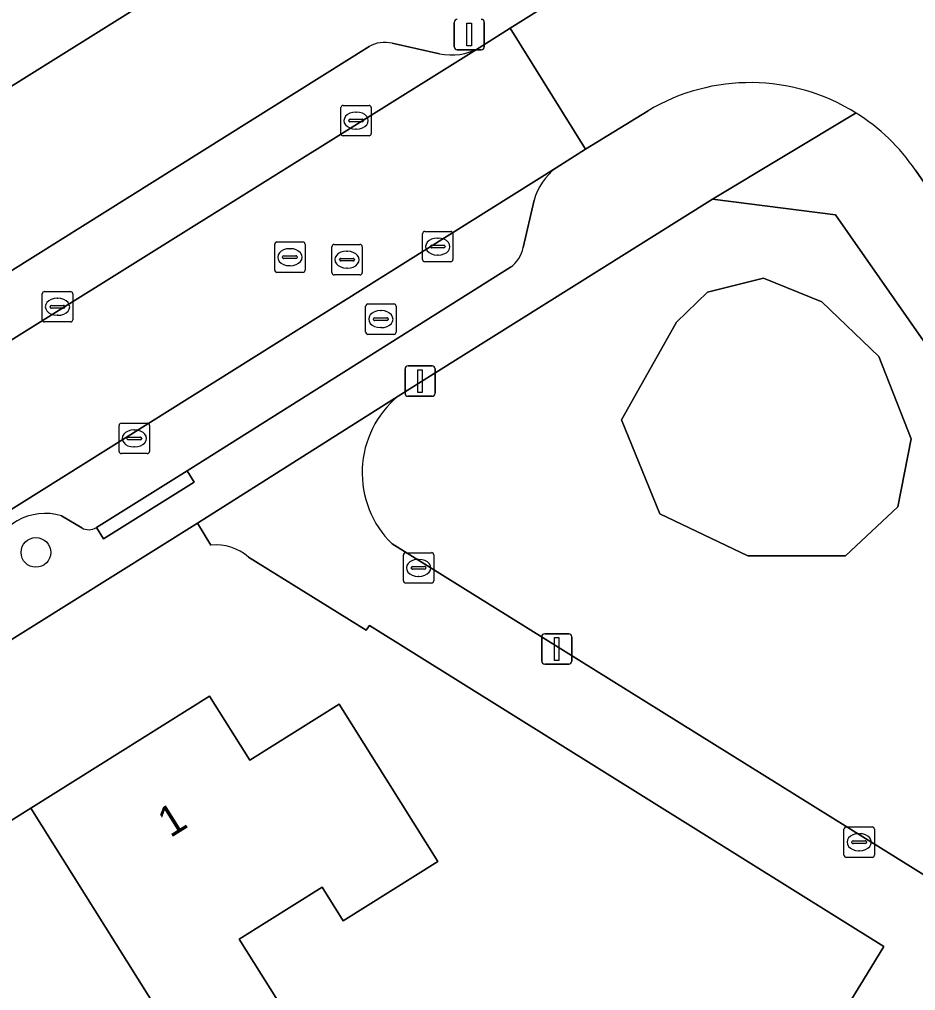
# Model space of a CAD drawing. Extents: x 159352 to 160617, y 385888 to 387323.
# Drawn here: x 159892.59 to 159922.1, y 386161.23 to 386193.21 of the extents above; entities that cross this region are included whole.
import ezdxf

# ---------------------------------------------------------------- set-up
doc = ezdxf.new("R2010")
doc.units = 0
for name, color, linetype in [('IMGEO_Boom', 7, 'Continuous'), ('IMGEO_Erf', 7, 'Continuous'), ('IMGEO_Groenvoorziening', 7, 'Continuous'), ('IMGEO_Kolk', 7, 'Continuous'), ('IMGEO_Lichtmast', 7, 'Continuous'), ('IMGEO_Pand', 7, 'Continuous'), ('IMGEO_Pand_nummerreeks', 7, 'Continuous'), ('IMGEO_Parkeervlak_open', 7, 'Continuous'), ('IMGEO_Rijbaan_lokaal_open', 7, 'Continuous'), ('IMGEO_Rioolput', 7, 'Continuous'), ('IMGEO_Voetpad_open', 7, 'Continuous')]:
    doc.layers.add(name, color=color, linetype=linetype)

msp = doc.modelspace()

# ---------------------------------------------------------------- linework, layer by layer
at = {"layer": 'IMGEO_Boom'}
msp.add_circle((159893.135, 386175.659), 0.489, dxfattribs=at)
at = {"layer": 'IMGEO_Erf'}
for points in [[(159898.899, 386175.898), (159898.457, 386176.619), (159857.761, 386151.157), (159857.246, 386148.607), (159869.341, 386129.146), (159872.146, 386130.889), (159870.235, 386133.94), (159875.321, 386137.125), (159878.306, 386138.994), (159877.173, 386140.803), (159882.231, 386143.974), (159885.469, 386138.81), (159886.292, 386139.546), (159883.214, 386144.455), (159886.794, 386146.7), (159888.431, 386144.089), (159890.606, 386145.45), (159893.514, 386147.27), (159891.873, 386149.892), (159894.719, 386151.673)], [(159894.719, 386151.673), (159897.472, 386153.395), (159899.19, 386150.646), (159902.198, 386152.528), (159905.839, 386154.806), (159907.401, 386152.31), (159903.763, 386150.034), (159903.56, 386150.357), (159901.128, 386148.835), (159902.313, 386146.942), (159904.513, 386148.252), (159916.642, 386155.476), (159920.506, 386161.777), (159921.061, 386162.682), (159904.122, 386173.254), (159904.012, 386173.093), (159900.14, 386175.506)]]:
    msp.add_lwpolyline(points, dxfattribs=at)
msp.add_lwpolyline([(159879.59, 386150.235), (159880.565, 386148.68), (159874.585, 386144.932), (159873.286, 386147.004), (159867.629, 386143.458), (159864.075, 386149.131), (159869.73, 386152.674), (159875.711, 386156.422), (159881.466, 386160.028), (159887.22, 386163.634), (159892.974, 386167.239), (159898.855, 386170.924), (159900.178, 386168.813), (159903.127, 386170.661), (159906.377, 386165.476), (159903.259, 386163.522), (159902.564, 386164.631), (159899.832, 386162.919), (159901.572, 386160.144), (159898.594, 386158.278), (159899.279, 386157.186), (159893.523, 386153.579), (159891.099, 386157.447), (159885.345, 386153.841)], close=True, dxfattribs=at)
msp.add_arc((159899.06, 386174.247), 1.658, 49.367, 95.573, dxfattribs=at)
at = {"layer": 'IMGEO_Groenvoorziening'}
msp.add_lwpolyline([(159904.863, 386175.937), (159939.355, 386154.471), (159940.19, 386155.797), (159940.626, 386156.491), (159937.142, 386161.478), (159936.608, 386162.243), (159919.465, 386186.776), (159915.414, 386187.292), (159906.222, 386181.533), (159905.065, 386180.808)], dxfattribs=at)
for points in [[(159921.525, 386177.16), (159921.956, 386179.397), (159920.897, 386182.105), (159919.014, 386183.91), (159917.092, 386184.695), (159915.248, 386184.224), (159914.228, 386183.243), (159912.424, 386180.025), (159913.679, 386176.924), (159916.582, 386175.551), (159919.794, 386175.551)], [(159919.794, 386175.551), (159916.582, 386175.551), (159913.679, 386176.924), (159912.424, 386180.025), (159914.228, 386183.243), (159915.248, 386184.224), (159917.092, 386184.695), (159919.014, 386183.91), (159920.897, 386182.105), (159921.956, 386179.397), (159921.525, 386177.16)]]:
    msp.add_lwpolyline(points, close=True, dxfattribs=at)
msp.add_arc((159907.17, 386178.281), 3.289, 129.7969, 225.4537, dxfattribs=at)
at = {"layer": 'IMGEO_Kolk'}
for p, q in [((159903.18, 386189.453), (159903.18, 386190.305)), ((159903.255, 386190.379), (159904.107, 386190.379)), ((159903.668, 386190.159), (159903.693, 386190.159)), ((159904.181, 386190.305), (159904.181, 386189.453)), ((159903.439, 386189.873), (159903.439, 386189.885)), ((159903.877, 386189.836), (159903.479, 386189.836)), ((159903.482, 386189.922), (159903.88, 386189.922)), ((159903.923, 386189.885), (159903.923, 386189.873)), ((159903.691, 386189.599), (159903.666, 386189.599)), ((159904.107, 386189.379), (159903.255, 386189.379)), ((159905.869, 386185.303), (159905.869, 386186.155)), ((159905.944, 386186.229), (159906.796, 386186.229)), ((159906.357, 386186.009), (159906.382, 386186.009)), ((159906.87, 386186.155), (159906.87, 386185.303)), ((159906.128, 386185.723), (159906.128, 386185.735)), ((159906.566, 386185.686), (159906.168, 386185.686)), ((159906.171, 386185.772), (159906.569, 386185.772)), ((159906.612, 386185.735), (159906.612, 386185.723)), ((159906.38, 386185.449), (159906.355, 386185.449)), ((159906.796, 386185.229), (159905.944, 386185.229)), ((159893.346, 386183.321), (159893.346, 386184.173)), ((159893.421, 386184.247), (159894.273, 386184.247)), ((159894.347, 386184.173), (159894.347, 386183.321)), ((159893.648, 386183.79), (159894.046, 386183.79)), ((159893.834, 386184.027), (159893.859, 386184.027)), ((159893.605, 386183.741), (159893.605, 386183.753)), ((159894.043, 386183.704), (159893.645, 386183.704)), ((159893.857, 386183.467), (159893.832, 386183.467)), ((159894.089, 386183.753), (159894.089, 386183.741)), ((159894.273, 386183.247), (159893.421, 386183.247)), ((159895.876, 386178.987), (159895.876, 386179.839)), ((159895.951, 386179.913), (159896.803, 386179.913)), ((159896.364, 386179.693), (159896.389, 386179.693)), ((159896.877, 386179.839), (159896.877, 386178.987)), ((159896.135, 386179.407), (159896.135, 386179.419)), ((159896.573, 386179.37), (159896.175, 386179.37)), ((159896.178, 386179.456), (159896.576, 386179.456)), ((159896.619, 386179.419), (159896.619, 386179.407)), ((159896.387, 386179.133), (159896.362, 386179.133)), ((159896.803, 386178.913), (159895.951, 386178.913)), ((159905.238, 386174.724), (159905.238, 386175.576)), ((159905.313, 386175.65), (159906.165, 386175.65)), ((159906.239, 386175.576), (159906.239, 386174.724)), ((159905.497, 386175.144), (159905.497, 386175.156)), ((159905.54, 386175.193), (159905.938, 386175.193)), ((159905.726, 386175.43), (159905.751, 386175.43)), ((159905.981, 386175.156), (159905.981, 386175.144)), ((159905.935, 386175.107), (159905.537, 386175.107)), ((159905.749, 386174.87), (159905.724, 386174.87)), ((159906.165, 386174.65), (159905.313, 386174.65)), ((159919.747, 386165.69), (159919.747, 386166.542)), ((159919.822, 386166.616), (159920.674, 386166.616)), ((159920.748, 386166.542), (159920.748, 386165.69)), ((159920.235, 386166.396), (159920.26, 386166.396)), ((159920.006, 386166.11), (159920.006, 386166.122)), ((159920.444, 386166.073), (159920.046, 386166.073)), ((159920.049, 386166.159), (159920.447, 386166.159)), ((159920.49, 386166.122), (159920.49, 386166.11)), ((159920.674, 386165.616), (159919.822, 386165.616)), ((159920.258, 386165.836), (159920.233, 386165.836))]:
    msp.add_line(p, q, dxfattribs=at)
for points in [[(159903.18, 386189.453), (159903.18, 386190.305)], [(159903.255, 386190.379), (159904.107, 386190.379)], [(159904.181, 386190.305), (159904.181, 386189.453)], [(159904.107, 386189.379), (159903.255, 386189.379)], [(159905.869, 386185.303), (159905.869, 386186.155)], [(159905.944, 386186.229), (159906.796, 386186.229)], [(159906.87, 386186.155), (159906.87, 386185.303)], [(159906.796, 386185.229), (159905.944, 386185.229)], [(159893.346, 386183.321), (159893.346, 386184.173)], [(159893.421, 386184.247), (159894.273, 386184.247)], [(159894.347, 386184.173), (159894.347, 386183.321)], [(159894.273, 386183.247), (159893.421, 386183.247)], [(159895.876, 386178.987), (159895.876, 386179.839)], [(159895.951, 386179.913), (159896.803, 386179.913)], [(159896.877, 386179.839), (159896.877, 386178.987)], [(159896.803, 386178.913), (159895.951, 386178.913)], [(159905.238, 386174.724), (159905.238, 386175.576)], [(159905.313, 386175.65), (159906.165, 386175.65)], [(159906.239, 386175.576), (159906.239, 386174.724)], [(159906.165, 386174.65), (159905.313, 386174.65)], [(159919.747, 386165.69), (159919.747, 386166.542)], [(159919.822, 386166.616), (159920.674, 386166.616)], [(159920.748, 386166.542), (159920.748, 386165.69)], [(159920.674, 386165.616), (159919.822, 386165.616)]]:
    msp.add_lwpolyline(points, dxfattribs=at)
for centre, radius, start, end in [((159903.257, 386190.303), 0.0765, 91.552, 178.448), ((159903.257, 386190.303), 0.0765, 91.552, 178.448), ((159904.105, 386190.303), 0.0765, 1.552, 88.448), ((159904.105, 386190.303), 0.0765, 1.552, 88.448), ((159903.479, 386189.882), 0.0403, 85.8775, 175.7526), ((159903.476, 386189.872), 0.0366, 178.938, 274.7102), ((159903.88, 386189.879), 0.043, 264.8664, 352.4533), ((159903.884, 386189.884), 0.0386, 1.7309, 96.639), ((159903.257, 386189.455), 0.0765, 181.552, 268.448), ((159903.257, 386189.455), 0.0765, 181.552, 268.448), ((159904.105, 386189.455), 0.0765, 271.552, 358.448), ((159904.105, 386189.455), 0.0765, 271.552, 358.448), ((159905.946, 386186.153), 0.0765, 91.552, 178.448), ((159905.946, 386186.153), 0.0765, 91.552, 178.448), ((159906.794, 386186.153), 0.0765, 1.552, 88.448), ((159906.794, 386186.153), 0.0765, 1.552, 88.448), ((159906.168, 386185.732), 0.0403, 85.8775, 175.7526), ((159906.165, 386185.722), 0.0366, 178.938, 274.7102), ((159906.569, 386185.729), 0.043, 264.8664, 352.4533), ((159906.573, 386185.734), 0.0386, 1.7309, 96.639), ((159905.946, 386185.305), 0.0765, 181.552, 268.448), ((159905.946, 386185.305), 0.0765, 181.552, 268.448), ((159906.794, 386185.305), 0.0765, 271.552, 358.448), ((159906.794, 386185.305), 0.0765, 271.552, 358.448), ((159893.423, 386184.171), 0.0765, 91.552, 178.448), ((159893.423, 386184.171), 0.0765, 91.552, 178.448), ((159894.271, 386184.171), 0.0765, 1.552, 88.448), ((159894.271, 386184.171), 0.0765, 1.552, 88.448), ((159893.645, 386183.75), 0.0403, 85.8775, 175.7526), ((159894.05, 386183.752), 0.0386, 1.7309, 96.639), ((159893.642, 386183.74), 0.0366, 178.938, 274.7102), ((159894.046, 386183.747), 0.043, 264.8664, 352.4533), ((159893.423, 386183.323), 0.0765, 181.552, 268.448), ((159893.423, 386183.323), 0.0765, 181.552, 268.448), ((159894.271, 386183.323), 0.0765, 271.552, 358.448), ((159894.271, 386183.323), 0.0765, 271.552, 358.448), ((159895.953, 386179.837), 0.0765, 91.552, 178.448), ((159895.953, 386179.837), 0.0765, 91.552, 178.448), ((159896.801, 386179.837), 0.0765, 1.552, 88.448), ((159896.801, 386179.837), 0.0765, 1.552, 88.448), ((159896.175, 386179.416), 0.0403, 85.8775, 175.7526), ((159896.172, 386179.406), 0.0366, 178.938, 274.7102), ((159896.576, 386179.413), 0.043, 264.8664, 352.4533), ((159896.58, 386179.418), 0.0386, 1.7309, 96.639), ((159895.953, 386178.989), 0.0765, 181.552, 268.448), ((159895.953, 386178.989), 0.0765, 181.552, 268.448), ((159896.801, 386178.989), 0.0765, 271.552, 358.448), ((159896.801, 386178.989), 0.0765, 271.552, 358.448), ((159905.315, 386175.574), 0.0765, 91.552, 178.448), ((159905.315, 386175.574), 0.0765, 91.552, 178.448), ((159906.163, 386175.574), 0.0765, 1.552, 88.448), ((159906.163, 386175.574), 0.0765, 1.552, 88.448), ((159905.537, 386175.153), 0.0403, 85.8775, 175.7526), ((159905.534, 386175.143), 0.0366, 178.938, 274.7102), ((159905.938, 386175.15), 0.043, 264.8664, 352.4533), ((159905.942, 386175.155), 0.0386, 1.7309, 96.639), ((159905.315, 386174.726), 0.0765, 181.552, 268.448), ((159905.315, 386174.726), 0.0765, 181.552, 268.448), ((159906.163, 386174.726), 0.0765, 271.552, 358.448), ((159906.163, 386174.726), 0.0765, 271.552, 358.448), ((159919.824, 386166.54), 0.0765, 91.552, 178.448), ((159919.824, 386166.54), 0.0765, 91.552, 178.448), ((159920.672, 386166.54), 0.0765, 1.552, 88.448), ((159920.672, 386166.54), 0.0765, 1.552, 88.448), ((159920.046, 386166.119), 0.0403, 85.8775, 175.7526), ((159920.043, 386166.109), 0.0366, 178.938, 274.7102), ((159920.447, 386166.116), 0.043, 264.8664, 352.4533), ((159920.451, 386166.121), 0.0386, 1.7309, 96.639), ((159919.824, 386165.692), 0.0765, 181.552, 268.448), ((159919.824, 386165.692), 0.0765, 181.552, 268.448), ((159920.672, 386165.692), 0.0765, 271.552, 358.448), ((159920.672, 386165.692), 0.0765, 271.552, 358.448)]:
    msp.add_arc(centre, radius, start, end, dxfattribs=at)
for centre, major_axis, ratio, start_param, end_param in [((159903.667, 386189.879), (-0.387, 0.002), 0.722429, 4.712389, 7.853982), ((159903.692, 386189.879), (-0.39, 0.002), 0.717154, 1.570796, 4.712389), ((159906.356, 386185.729), (-0.387, 0.002), 0.722429, 4.712389, 7.853982), ((159906.381, 386185.729), (-0.39, 0.002), 0.717154, 1.570796, 4.712389), ((159893.833, 386183.747), (-0.387, 0.002), 0.722429, 4.712389, 7.853982), ((159893.858, 386183.747), (-0.39, 0.002), 0.717154, 1.570796, 4.712389), ((159896.363, 386179.413), (-0.387, 0.002), 0.722429, 4.712389, 7.853982), ((159896.388, 386179.413), (-0.39, 0.002), 0.717154, 1.570796, 4.712389), ((159905.725, 386175.15), (-0.387, 0.002), 0.722429, 4.712389, 7.853982), ((159905.75, 386175.15), (-0.39, 0.002), 0.717154, 1.570796, 4.712389), ((159920.234, 386166.116), (-0.387, 0.002), 0.722429, 4.712389, 7.853982), ((159920.259, 386166.116), (-0.39, 0.002), 0.717154, 1.570796, 4.712389)]:
    msp.add_ellipse(centre, major_axis=major_axis, ratio=ratio, start_param=start_param, end_param=end_param, dxfattribs=at)
at = {"layer": 'IMGEO_Lichtmast'}
for p, q in [((159906.912, 386192.311), (159906.912, 386193.111)), ((159906.912, 386193.111), (159906.912, 386192.311)), ((159907.902, 386193.111), (159907.902, 386192.311)), ((159907.902, 386192.311), (159907.902, 386193.111)), ((159907.802, 386192.211), (159907.012, 386192.211)), ((159907.012, 386192.211), (159907.802, 386192.211)), ((159905.291, 386180.9), (159905.291, 386181.7)), ((159905.291, 386181.7), (159905.291, 386180.9)), ((159905.391, 386181.8), (159906.181, 386181.8)), ((159906.181, 386181.8), (159905.391, 386181.8)), ((159906.281, 386181.7), (159906.281, 386180.9)), ((159906.281, 386180.9), (159906.281, 386181.7)), ((159906.181, 386180.8), (159905.391, 386180.8)), ((159905.391, 386180.8), (159906.181, 386180.8)), ((159909.892, 386172.979), (159910.682, 386172.979)), ((159910.682, 386172.979), (159909.892, 386172.979)), ((159909.792, 386172.079), (159909.792, 386172.879)), ((159909.792, 386172.879), (159909.792, 386172.079)), ((159910.782, 386172.879), (159910.782, 386172.079)), ((159910.782, 386172.079), (159910.782, 386172.879)), ((159910.682, 386171.979), (159909.892, 386171.979)), ((159909.892, 386171.979), (159910.682, 386171.979))]:
    msp.add_line(p, q, dxfattribs=at)
for points in [[(159907.332, 386193.086), (159907.482, 386193.086), (159907.482, 386192.336), (159907.332, 386192.336), (159907.332, 386193.086)], [(159905.711, 386181.675), (159905.861, 386181.675), (159905.861, 386180.925), (159905.711, 386180.925), (159905.711, 386181.675)], [(159910.212, 386172.854), (159910.362, 386172.854), (159910.362, 386172.104), (159910.212, 386172.104), (159910.212, 386172.854)]]:
    msp.add_lwpolyline(points, dxfattribs=at)
for centre, start, end in [((159907.012, 386193.111), 90, 180), ((159907.012, 386193.111), 90, 180), ((159907.802, 386193.111), 0, 90), ((159907.802, 386193.111), 360, 90), ((159907.012, 386192.311), 180, 270), ((159907.012, 386192.311), 180, 270), ((159907.802, 386192.311), 270, 0), ((159907.802, 386192.311), 270, 0), ((159905.391, 386181.7), 90, 180), ((159905.391, 386181.7), 90, 180), ((159906.181, 386181.7), 0, 90), ((159906.181, 386181.7), 360, 90), ((159905.391, 386180.9), 180, 270), ((159905.391, 386180.9), 180, 270), ((159906.181, 386180.9), 270, 0), ((159906.181, 386180.9), 270, 0), ((159909.892, 386172.879), 90, 180), ((159909.892, 386172.879), 90, 180), ((159910.682, 386172.879), 0, 90), ((159910.682, 386172.879), 360, 90), ((159909.892, 386172.079), 180, 270), ((159909.892, 386172.079), 180, 270), ((159910.682, 386172.079), 270, 0), ((159910.682, 386172.079), 270, 0)]:
    msp.add_arc(centre, 0.1, start, end, dxfattribs=at)
at = {"layer": 'IMGEO_Pand'}
for points in [[(159894.419, 386214.707), (159893.304, 386214.01), (159893.163, 386214.236), (159850.354, 386187.472), (159855.41, 386179.385), (159856.468, 386180.046), (159861.631, 386171.83), (159862.318, 386172.259), (159903.24, 386197.844), (159897.175, 386207.545), (159898.938, 386208.648), (159894.944, 386215.035)], [(159901.572, 386160.144), (159899.832, 386162.919), (159902.564, 386164.631), (159903.259, 386163.522), (159906.377, 386165.476), (159903.127, 386170.661), (159900.178, 386168.813), (159898.855, 386170.924), (159892.974, 386167.239), (159898.594, 386158.278)], [(159893.523, 386153.579), (159899.279, 386157.186), (159898.594, 386158.278), (159892.974, 386167.239), (159887.22, 386163.634), (159891.099, 386157.447)]]:
    msp.add_lwpolyline(points, close=True, dxfattribs=at)
at = {"layer": 'IMGEO_Parkeervlak_open'}
for points in [[(159906.427, 386192.082), (159904.865, 386192.424)], [(159863.686, 386164.764), (159907.73, 386192.277)], [(159904.106, 386192.314), (159864.784, 386167.671), (159864.604, 386167.306), (159864.259, 386165.766)], [(159910.272, 386188.323), (159867.882, 386161.754)], [(159909.185, 386185.7), (159909.545, 386187.255)], [(159898.113, 386178.343), (159908.76, 386185.047)], [(159895.127, 386176.474), (159898.113, 386178.343)], [(159893.978, 386176.861), (159894.644, 386176.464)]]:
    msp.add_lwpolyline(points, dxfattribs=at)
for centre, radius, start, end in [((159904.619, 386191.446), 1.009, 75.9031, 120.5895), ((159906.822, 386193.897), 1.857, 257.7333, 299.2895), ((159911.403, 386186.771), 1.92, 126.0985, 165.4144), ((159908.133, 386185.92), 1.075, 305.6892, 348.1953), ((159893.436, 386175.114), 1.829, 72.7553, 167.7881), ((159894.877, 386176.9), 0.494, 241.9425, 300.4296)]:
    msp.add_arc(centre, radius, start, end, dxfattribs=at)
at = {"layer": 'IMGEO_Rijbaan_lokaal_open'}
for points in [[(159910.811, 386194.219), (159908.758, 386192.922), (159911.238, 386188.936), (159913.294, 386190.204)], [(159867.882, 386161.754), (159910.272, 386188.323), (159911.238, 386188.936), (159908.758, 386192.922), (159907.73, 386192.277), (159863.686, 386164.764), (159861.644, 386163.456)], [(159922.098, 386188.248), (159925.722, 386183.022), (159930.707, 386186.476), (159928.33, 386189.912)]]:
    msp.add_lwpolyline(points, dxfattribs=at)
for centre, radius, start, end in [((159916.658, 386184.555), 6.574, 57.9728, 120.7726), ((159916.673, 386184.568), 6.555, 34.1511, 58.03)]:
    msp.add_arc(centre, radius, start, end, dxfattribs=at)
at = {"layer": 'IMGEO_Rioolput'}
for p, q in [((159901, 386184.955), (159901, 386185.807)), ((159901.075, 386185.881), (159901.927, 386185.881)), ((159902.001, 386185.807), (159902.001, 386184.955)), ((159902.88, 386184.873), (159902.88, 386185.725)), ((159902.955, 386185.799), (159903.807, 386185.799)), ((159903.881, 386185.725), (159903.881, 386184.873)), ((159901.259, 386185.375), (159901.259, 386185.387)), ((159901.302, 386185.424), (159901.7, 386185.424)), ((159901.488, 386185.661), (159901.513, 386185.661)), ((159901.743, 386185.387), (159901.743, 386185.375)), ((159903.368, 386185.579), (159903.393, 386185.579)), ((159901.697, 386185.338), (159901.299, 386185.338)), ((159901.511, 386185.101), (159901.486, 386185.101)), ((159903.139, 386185.293), (159903.139, 386185.305)), ((159903.577, 386185.256), (159903.179, 386185.256)), ((159903.182, 386185.342), (159903.58, 386185.342)), ((159903.623, 386185.305), (159903.623, 386185.293)), ((159901.927, 386184.881), (159901.075, 386184.881)), ((159903.807, 386184.799), (159902.955, 386184.799)), ((159903.391, 386185.019), (159903.366, 386185.019)), ((159903.995, 386182.914), (159903.995, 386183.766)), ((159904.07, 386183.84), (159904.922, 386183.84)), ((159904.996, 386183.766), (159904.996, 386182.914)), ((159904.483, 386183.62), (159904.508, 386183.62)), ((159904.254, 386183.334), (159904.254, 386183.346)), ((159904.692, 386183.297), (159904.294, 386183.297)), ((159904.297, 386183.383), (159904.695, 386183.383)), ((159904.738, 386183.346), (159904.738, 386183.334)), ((159904.922, 386182.84), (159904.07, 386182.84)), ((159904.506, 386183.06), (159904.481, 386183.06))]:
    msp.add_line(p, q, dxfattribs=at)
for points in [[(159901, 386184.955), (159901, 386185.807)], [(159901.075, 386185.881), (159901.927, 386185.881)], [(159902.001, 386185.807), (159902.001, 386184.955)], [(159902.88, 386184.873), (159902.88, 386185.725)], [(159902.955, 386185.799), (159903.807, 386185.799)], [(159903.881, 386185.725), (159903.881, 386184.873)], [(159901.927, 386184.881), (159901.075, 386184.881)], [(159903.807, 386184.799), (159902.955, 386184.799)], [(159903.995, 386182.914), (159903.995, 386183.766)], [(159904.07, 386183.84), (159904.922, 386183.84)], [(159904.996, 386183.766), (159904.996, 386182.914)], [(159904.922, 386182.84), (159904.07, 386182.84)]]:
    msp.add_lwpolyline(points, dxfattribs=at)
for centre, radius, start, end in [((159901.077, 386185.805), 0.0765, 91.552, 178.448), ((159901.077, 386185.805), 0.0765, 91.552, 178.448), ((159901.925, 386185.805), 0.0765, 1.552, 88.448), ((159901.925, 386185.805), 0.0765, 1.552, 88.448), ((159902.957, 386185.723), 0.0765, 91.552, 178.448), ((159902.957, 386185.723), 0.0765, 91.552, 178.448), ((159903.805, 386185.723), 0.0765, 1.552, 88.448), ((159903.805, 386185.723), 0.0765, 1.552, 88.448), ((159901.299, 386185.384), 0.0403, 85.8775, 175.7526), ((159901.296, 386185.374), 0.0366, 178.938, 274.7102), ((159901.7, 386185.381), 0.043, 264.8664, 352.4533), ((159901.704, 386185.386), 0.0386, 1.7309, 96.639), ((159903.179, 386185.302), 0.0403, 85.8775, 175.7526), ((159903.176, 386185.292), 0.0366, 178.938, 274.7102), ((159903.58, 386185.299), 0.043, 264.8664, 352.4533), ((159903.584, 386185.304), 0.0386, 1.7309, 96.639), ((159901.077, 386184.957), 0.0765, 181.552, 268.448), ((159901.077, 386184.957), 0.0765, 181.552, 268.448), ((159901.925, 386184.957), 0.0765, 271.552, 358.448), ((159901.925, 386184.957), 0.0765, 271.552, 358.448), ((159902.957, 386184.875), 0.0765, 181.552, 268.448), ((159902.957, 386184.875), 0.0765, 181.552, 268.448), ((159903.805, 386184.875), 0.0765, 271.552, 358.448), ((159903.805, 386184.875), 0.0765, 271.552, 358.448), ((159904.072, 386183.764), 0.0765, 91.552, 178.448), ((159904.072, 386183.764), 0.0765, 91.552, 178.448), ((159904.92, 386183.764), 0.0765, 1.552, 88.448), ((159904.92, 386183.764), 0.0765, 1.552, 88.448), ((159904.294, 386183.343), 0.0403, 85.8775, 175.7526), ((159904.291, 386183.333), 0.0366, 178.938, 274.7102), ((159904.695, 386183.34), 0.043, 264.8664, 352.4533), ((159904.699, 386183.345), 0.0386, 1.7309, 96.639), ((159904.072, 386182.916), 0.0765, 181.552, 268.448), ((159904.072, 386182.916), 0.0765, 181.552, 268.448), ((159904.92, 386182.916), 0.0765, 271.552, 358.448), ((159904.92, 386182.916), 0.0765, 271.552, 358.448)]:
    msp.add_arc(centre, radius, start, end, dxfattribs=at)
for centre, major_axis, ratio, start_param, end_param in [((159901.487, 386185.381), (-0.387, 0.002), 0.722429, 4.712389, 7.853982), ((159901.512, 386185.381), (-0.39, 0.002), 0.717154, 1.570796, 4.712389), ((159903.367, 386185.299), (-0.387, 0.002), 0.722429, 4.712389, 7.853982), ((159903.392, 386185.299), (-0.39, 0.002), 0.717154, 1.570796, 4.712389), ((159904.482, 386183.34), (-0.387, 0.002), 0.722429, 4.712389, 7.853982), ((159904.507, 386183.34), (-0.39, 0.002), 0.717154, 1.570796, 4.712389)]:
    msp.add_ellipse(centre, major_axis=major_axis, ratio=ratio, start_param=start_param, end_param=end_param, dxfattribs=at)
at = {"layer": 'IMGEO_Voetpad_open'}
for points in [[(159912.267, 386202.552), (159911.754, 386203.296), (159903.24, 386197.844), (159862.318, 386172.259), (159861.631, 386171.83), (159852.702, 386166.189)], [(159907.73, 386192.277), (159908.758, 386192.922), (159910.811, 386194.219)], [(159904.865, 386192.424), (159906.427, 386192.082)], [(159864.259, 386165.766), (159864.604, 386167.306), (159864.784, 386167.671), (159904.106, 386192.314)], [(159913.294, 386190.204), (159911.238, 386188.936), (159910.272, 386188.323)], [(159898.457, 386176.619), (159905.065, 386180.808), (159906.222, 386181.533), (159915.414, 386187.292), (159920.144, 386190.129)], [(159920.144, 386190.129), (159915.414, 386187.292), (159919.465, 386186.776), (159936.608, 386162.243), (159937.142, 386161.478), (159940.626, 386156.491), (159940.19, 386155.797), (159939.355, 386154.471), (159904.863, 386175.937)], [(159925.909, 386182.701), (159925.722, 386183.022), (159922.098, 386188.248)], [(159909.545, 386187.255), (159909.185, 386185.7)], [(159908.76, 386185.047), (159898.113, 386178.343), (159898.353, 386177.973), (159895.36, 386176.104), (159895.127, 386176.474)], [(159905.065, 386180.808), (159898.457, 386176.619), (159898.899, 386175.898)], [(159894.644, 386176.464), (159893.978, 386176.861)], [(159854.47, 386149.088), (159857.761, 386151.157), (159898.457, 386176.619)], [(159900.14, 386175.506), (159904.012, 386173.093), (159904.122, 386173.254), (159921.061, 386162.682), (159920.506, 386161.777), (159916.642, 386155.476), (159904.513, 386148.252), (159905.588, 386146.53), (159915.99, 386153.031)]]:
    msp.add_lwpolyline(points, dxfattribs=at)
msp.add_lwpolyline([(159895.127, 386176.474), (159895.36, 386176.104), (159898.353, 386177.973), (159898.113, 386178.343)], close=True, dxfattribs=at)
for centre, radius, start, end in [((159904.619, 386191.446), 1.009, 75.9031, 120.5895), ((159906.822, 386193.897), 1.857, 257.7333, 299.2895), ((159916.658, 386184.555), 6.574, 57.9728, 120.7726), ((159916.673, 386184.568), 6.555, 34.1511, 58.03), ((159911.403, 386186.771), 1.92, 126.0985, 165.4144), ((159908.133, 386185.92), 1.075, 305.6892, 348.1953), ((159907.17, 386178.281), 3.289, 129.7969, 225.4537), ((159893.436, 386175.114), 1.829, 72.7553, 167.7881), ((159894.877, 386176.9), 0.494, 241.9425, 300.4296), ((159899.06, 386174.247), 1.658, 49.367, 95.573)]:
    msp.add_arc(centre, radius, start, end, dxfattribs=at)

# ---------------------------------------------------------------- texts
at = {"layer": 'IMGEO_Pand_nummerreeks'}
msp.add_text('1', height=1, rotation=32.0711, dxfattribs=at).set_placement((159897.561, 386166.242))

doc.saveas('drawing.dxf')
